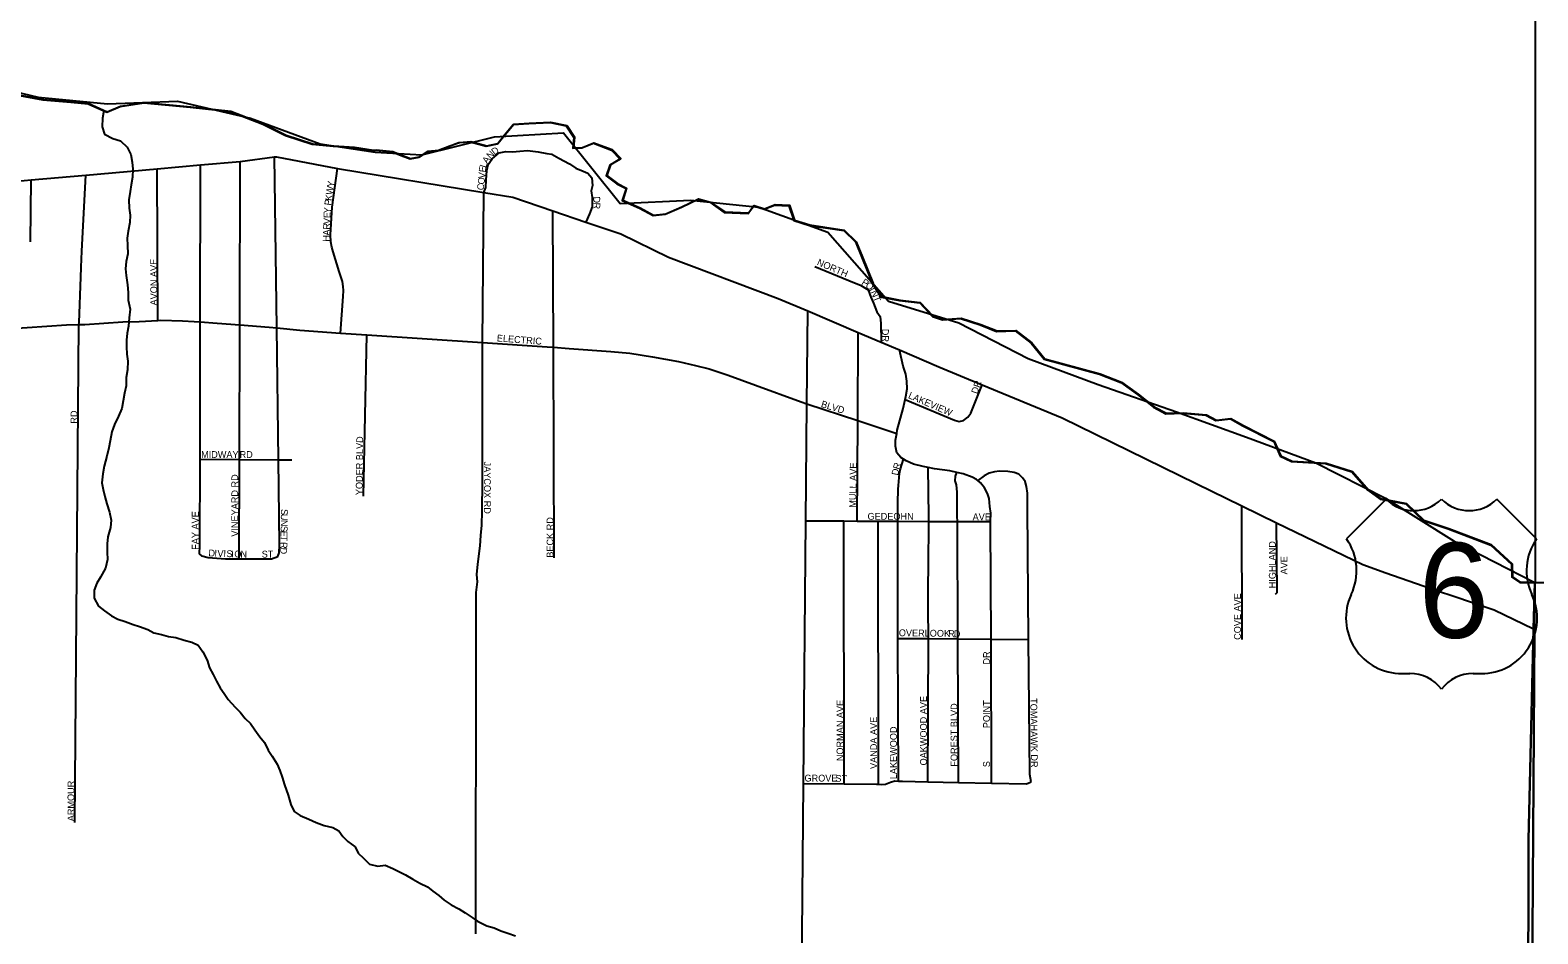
# Model space of a CAD drawing. Extents: x 1857828 to 2277390, y 930619 to 1324581.
# Drawn here: x 2103010 to 2114059, y 1274833 to 1281454 of the extents above; entities that cross this region are included whole.
import ezdxf

# ---------------------------------------------------------------- set-up
doc = ezdxf.new("R2010")
doc.units = 0
for name, color, linetype in [('GM_X_Adjacent_County', 7, 'Continuous'), ('GM_X_City_Street', 7, 'Continuous'), ('GM_X_City_Street_Text', 7, 'Continuous'), ('GM_X_Corporation', 7, 'Continuous'), ('GM_X_County', 7, 'Continuous'), ('GM_X_Major_Lake', 7, 'Continuous'), ('GM_X_Major_River', 7, 'Continuous'), ('GM_X_Minor_River', 7, 'Continuous'), ('GM_X_US_Location', 7, 'Continuous'), ('GM_X_US_Route', 7, 'Continuous'), ('GM_X_US_Shield', 7, 'Continuous')]:
    doc.layers.add(name, color=color, linetype=linetype)

msp = doc.modelspace()

# ---------------------------------------------------------------- linework, layer by layer
at = {"layer": 'GM_X_Adjacent_County'}
msp.add_lwpolyline([(2113963, 1263938), (2113963, 1264130), (2113971, 1267534), (2113985, 1272833), (2113991, 1275521), (2114028, 1277067), (2114036, 1277407), (2114102, 1277408)], dxfattribs=at)
at = {"layer": 'GM_X_City_Street'}
for points in [[(2104268, 1277602), (2104252, 1277618), (2104254, 1277676), (2104255, 1278311), (2104256, 1279189), (2104256, 1279317), (2104259, 1280468)], [(2104543, 1277581), (2104545, 1278309), (2104547, 1279295), (2104549, 1280493)], [(2104826, 1277597), (2104836, 1277625), (2104838, 1277683), (2104830, 1278307), (2104818, 1279273), (2104802, 1280525)], [(2106336, 1280265), (2106350, 1280302), (2106352, 1280356), (2106357, 1280427), (2106367, 1280469), (2106397, 1280511), (2106448, 1280556), (2106496, 1280564), (2106546, 1280562), (2106598, 1280567), (2106654, 1280573), (2106733, 1280562), (2106797, 1280550), (2106833, 1280545), (2106885, 1280517), (2106964, 1280474), (2107010, 1280442), (2107064, 1280422), (2107098, 1280407), (2107127, 1280373), (2107131, 1280315), (2107121, 1280278), (2107128, 1280228), (2107130, 1280160), (2107109, 1280108), (2107083, 1280048)], [(2103012, 1279902), (2103017, 1280357)], [(2103385, 1279715), (2103385, 1279717), (2103390, 1279835), (2103419, 1280392)], [(2103947, 1279328), (2103940, 1280439)], [(2105285, 1279235), (2105304, 1279503), (2105306, 1279547), (2105304, 1279575), (2105300, 1279613), (2105276, 1279687), (2105230, 1279830), (2105220, 1279864), (2105214, 1279902), (2105212, 1279954), (2105216, 1280036), (2105224, 1280157), (2105262, 1280440)], [(2106326, 1279165), (2106336, 1280265)], [(2106851, 1277587), (2106845, 1279131), (2106840, 1280131)], [(2103338, 1275648), (2103368, 1279297), (2103369, 1279312), (2103381, 1279645), (2103385, 1279715)], [(2108760, 1279722), (2109051, 1279604), (2109096, 1279585), (2109126, 1279567), (2109152, 1279551), (2109170, 1279497), (2109191, 1279453), (2109215, 1279391), (2109240, 1279355), (2109245, 1279305), (2109246, 1279168)], [(2108651, 1272896), (2108678, 1275934), (2108695, 1277859), (2108703, 1278717), (2108709, 1279397)], [(2102844, 1279266), (2103276, 1279294), (2103368, 1279297), (2103411, 1279298), (2103690, 1279316), (2103810, 1279320), (2103947, 1279328), (2103967, 1279329), (2104126, 1279324), (2104212, 1279320), (2104256, 1279317), (2104381, 1279307), (2104547, 1279295), (2104761, 1279279), (2104818, 1279273), (2104986, 1279256), (2105285, 1279235), (2105478, 1279223), (2106326, 1279165)], [(2105453, 1278041), (2105478, 1279223)], [(2106276, 1274833), (2106280, 1276983), (2106280, 1277187), (2106279, 1277334), (2106288, 1277412), (2106283, 1277466), (2106290, 1277542), (2106307, 1277675), (2106314, 1277751), (2106321, 1277828), (2106323, 1277930), (2106325, 1278147), (2106326, 1279165)], [(2106326, 1279165), (2106800, 1279135), (2106845, 1279131), (2106961, 1279122), (2107265, 1279100), (2107405, 1279088), (2107572, 1279061), (2107762, 1279026), (2107885, 1278997), (2107987, 1278972), (2108126, 1278927), (2108327, 1278854), (2108660, 1278731), (2108703, 1278717), (2109075, 1278594), (2109361, 1278500)], [(2109070, 1277857), (2109075, 1278594), (2109079, 1279239)], [(2110055, 1275938), (2110052, 1276992), (2110049, 1277840), (2110049, 1277854), (2110050, 1277916), (2110044, 1277964), (2110038, 1278022), (2110025, 1278060), (2110005, 1278102), (2109975, 1278138), (2109955, 1278154), (2109946, 1278162), (2109914, 1278180), (2109848, 1278203), (2109802, 1278214), (2109750, 1278226), (2109637, 1278239), (2109591, 1278249), (2109555, 1278257), (2109483, 1278274), (2109429, 1278298), (2109411, 1278310), (2109392, 1278324), (2109362, 1278358), (2109352, 1278406), (2109353, 1278450), (2109361, 1278500), (2109365, 1278524), (2109409, 1278683), (2109423, 1278749), (2109427, 1278769), (2109438, 1278825), (2109434, 1278882), (2109427, 1278934), (2109408, 1278992), (2109380, 1279111)], [(2109423, 1278749), (2109785, 1278596), (2109819, 1278586), (2109849, 1278594), (2109882, 1278619), (2109904, 1278647), (2109988, 1278856)], [(2104255, 1278311), (2104545, 1278309), (2104830, 1278307), (2104929, 1278307)], [(2109373, 1275952), (2109370, 1276998), (2109368, 1277856), (2109368, 1277992), (2109372, 1278090), (2109374, 1278118), (2109382, 1278206), (2109388, 1278241), (2109411, 1278310)], [(2109589, 1275947), (2109593, 1276996), (2109593, 1277028), (2109592, 1277188), (2109592, 1277383), (2109593, 1277523), (2109596, 1277855), (2109596, 1277892), (2109591, 1278249)], [(2109813, 1275943), (2109809, 1276994), (2109805, 1277855), (2109804, 1277894), (2109803, 1278070), (2109798, 1278124), (2109790, 1278152), (2109792, 1278187), (2109802, 1278214)], [(2110345, 1275947), (2110336, 1276001), (2110327, 1276990), (2110318, 1277954), (2110320, 1278063), (2110311, 1278111), (2110301, 1278147), (2110283, 1278175), (2110256, 1278200), (2110222, 1278212), (2110174, 1278220), (2110114, 1278223), (2110078, 1278219), (2110038, 1278209), (2110002, 1278190), (2109955, 1278154)], [(2111892, 1276989), (2111891, 1277969)], [(2108695, 1277859), (2108972, 1277858), (2109070, 1277857), (2109226, 1277857), (2109368, 1277856), (2109596, 1277855), (2109805, 1277855), (2110049, 1277854)], [(2108975, 1275931), (2108972, 1277858)], [(2109227, 1275929), (2109226, 1277857)], [(2112136, 1277321), (2112148, 1277334), (2112144, 1277845)], [(2104268, 1277602), (2104314, 1277590), (2104441, 1277581), (2104543, 1277581), (2104778, 1277581), (2104826, 1277597)], [(2109370, 1276998), (2109593, 1276996), (2109809, 1276994), (2110052, 1276992), (2110327, 1276990)], [(2108678, 1275934), (2108975, 1275931), (2109212, 1275930), (2109227, 1275929), (2109252, 1275928), (2109278, 1275930), (2109316, 1275945), (2109348, 1275953), (2109373, 1275952), (2109404, 1275951), (2109589, 1275947), (2109813, 1275943), (2110055, 1275938), (2110313, 1275933), (2110345, 1275947)]]:
    msp.add_lwpolyline(points, dxfattribs=at)
at = {"layer": 'GM_X_Corporation'}
for points in [[(2102526, 1281092), (2103070, 1280964), (2103576, 1280915), (2104090, 1280935), (2104624, 1280809), (2105136, 1280620), (2105539, 1280561), (2105881, 1280541), (2106413, 1280672), (2106919, 1280701), (2107335, 1280185), (2107849, 1280209), (2108351, 1280158), (2108857, 1279974), (2109301, 1279469), (2109815, 1279309), (2110323, 1279048), (2110837, 1278858), (2111411, 1278658), (2111923, 1278471), (2112431, 1278285), (2112943, 1278026), (2113445, 1277709), (2114036, 1277407), (2113972, 1267511)], [(2121968, 1267337), (2113971, 1267404), (2113972, 1267511), (2114036, 1277407), (2114102, 1277408)]]:
    msp.add_lwpolyline(points, dxfattribs=at)
at = {"layer": 'GM_X_County'}
msp.add_lwpolyline([(2102801, 1281000), (2103104, 1280943), (2103309, 1280926), (2103436, 1280914), (2103571, 1280853), (2103669, 1280895), (2103844, 1280922), (2104183, 1280890), (2104477, 1280859), (2104716, 1280765), (2104881, 1280682), (2105077, 1280618), (2105231, 1280605), (2105384, 1280594), (2105522, 1280573), (2105543, 1280575), (2105663, 1280563), (2105730, 1280535), (2105794, 1280511), (2105860, 1280524), (2105922, 1280564), (2105998, 1280573), (2106081, 1280603), (2106153, 1280630), (2106235, 1280636), (2106351, 1280605), (2106434, 1280621), (2106487, 1280688), (2106551, 1280763), (2106664, 1280769), (2106820, 1280778), (2106939, 1280753), (2106995, 1280667), (2106988, 1280590), (2107054, 1280593), (2107138, 1280625), (2107271, 1280576), (2107333, 1280510), (2107259, 1280466), (2107232, 1280387), (2107310, 1280327), (2107377, 1280294), (2107349, 1280205), (2107476, 1280150), (2107575, 1280096), (2107665, 1280106), (2107783, 1280157), (2107905, 1280216), (2107991, 1280193), (2108096, 1280119), (2108271, 1280112), (2108311, 1280166), (2108389, 1280143), (2108465, 1280173), (2108570, 1280168), (2108606, 1280060), (2108721, 1280024), (2108972, 1279986), (2109059, 1279902), (2109106, 1279788), (2109183, 1279595), (2109248, 1279499), (2109380, 1279474), (2109529, 1279457), (2109622, 1279357), (2109696, 1279331), (2109829, 1279342), (2109973, 1279295), (2110092, 1279247), (2110229, 1279250), (2110346, 1279160), (2110442, 1279043), (2110847, 1278933), (2111003, 1278873), (2111126, 1278784), (2111243, 1278692), (2111334, 1278644), (2111458, 1278647), (2111627, 1278634), (2111699, 1278594), (2111806, 1278607), (2111898, 1278555), (2112124, 1278440), (2112171, 1278334), (2112255, 1278294), (2112504, 1278280), (2112697, 1278219), (2112814, 1278085), (2112903, 1278019), (2113092, 1277984), (2113219, 1277862), (2113402, 1277801), (2113714, 1277682), (2113867, 1277541), (2113869, 1277446), (2113926, 1277407), (2114036, 1277407), (2114028, 1277067), (2113991, 1275521), (2113985, 1272833)], dxfattribs=at)
at = {"layer": 'GM_X_Major_Lake'}
msp.add_line((2114041, 1277410), (2114044, 1293073), dxfattribs=at)
for points in [[(2102805, 1281003), (2103108, 1280946), (2103313, 1280929), (2103440, 1280917), (2103575, 1280855)], [(2102805, 1281003), (2103108, 1280946), (2103313, 1280929), (2103440, 1280917), (2103575, 1280855)], [(2103575, 1280855), (2103673, 1280898), (2103848, 1280925), (2104188, 1280892), (2104481, 1280861), (2104721, 1280768), (2104886, 1280684), (2105081, 1280621), (2105236, 1280607), (2105388, 1280596), (2105526, 1280575), (2105547, 1280578)], [(2103575, 1280855), (2103673, 1280898), (2103848, 1280925), (2104188, 1280892), (2104481, 1280861), (2104721, 1280768), (2104886, 1280684), (2105081, 1280621), (2105236, 1280607), (2105388, 1280596), (2105526, 1280575), (2105547, 1280578)], [(2105547, 1280578), (2105668, 1280565), (2105734, 1280537), (2105798, 1280514), (2105864, 1280526), (2105926, 1280567), (2106003, 1280575), (2106085, 1280606), (2106157, 1280632), (2106239, 1280639), (2106356, 1280607), (2106438, 1280624), (2106492, 1280690), (2106555, 1280765), (2106668, 1280772), (2106824, 1280781), (2106943, 1280755), (2107000, 1280669), (2106992, 1280593), (2107058, 1280595), (2107142, 1280628), (2107275, 1280579), (2107338, 1280513), (2107264, 1280468), (2107236, 1280390), (2107315, 1280330), (2107381, 1280296), (2107353, 1280208), (2107480, 1280152), (2107579, 1280098), (2107669, 1280109), (2107787, 1280160), (2107909, 1280219), (2107996, 1280195), (2108100, 1280122), (2108275, 1280115), (2108315, 1280169), (2108393, 1280145), (2108469, 1280176), (2108574, 1280171), (2108611, 1280062), (2108725, 1280027), (2108976, 1279988), (2109063, 1279904), (2109110, 1279790), (2109187, 1279598), (2109252, 1279502), (2109385, 1279477), (2109533, 1279459), (2109626, 1279360), (2109700, 1279334), (2109833, 1279345), (2109978, 1279297), (2110096, 1279250), (2110233, 1279253), (2110350, 1279163), (2110447, 1279045), (2110851, 1278935), (2111008, 1278876), (2111131, 1278786), (2111247, 1278694), (2111338, 1278647), (2111462, 1278650), (2111631, 1278636), (2111704, 1278597), (2111810, 1278609), (2111903, 1278558), (2112128, 1278443), (2112175, 1278336), (2112259, 1278297), (2112508, 1278282), (2112701, 1278221), (2112818, 1278087), (2112907, 1278022), (2113096, 1277986), (2113223, 1277865), (2113406, 1277804), (2113718, 1277685), (2113871, 1277543), (2113874, 1277449), (2113930, 1277409), (2114041, 1277410)]]:
    msp.add_lwpolyline(points, dxfattribs=at)
at = {"layer": 'GM_X_Major_River'}
msp.add_lwpolyline([(2103575, 1280855), (2103575, 1280855)], dxfattribs=at)
at = {"layer": 'GM_X_Minor_River'}
for points in [[(2103551, 1280866), (2103540, 1280809), (2103539, 1280745), (2103554, 1280691), (2103617, 1280661), (2103673, 1280642), (2103720, 1280598), (2103749, 1280544), (2103759, 1280486), (2103762, 1280436), (2103761, 1280378), (2103751, 1280321), (2103744, 1280271), (2103734, 1280211), (2103737, 1280150), (2103744, 1280098), (2103740, 1280046), (2103729, 1279981), (2103722, 1279929), (2103724, 1279877), (2103725, 1279815), (2103714, 1279760), (2103708, 1279706), (2103715, 1279656), (2103724, 1279589), (2103729, 1279531), (2103729, 1279475), (2103742, 1279411), (2103737, 1279346), (2103731, 1279286), (2103720, 1279234), (2103717, 1279183), (2103717, 1279133), (2103718, 1279079), (2103725, 1279029), (2103723, 1278966), (2103714, 1278910), (2103713, 1278848), (2103701, 1278795), (2103692, 1278739), (2103682, 1278683), (2103657, 1278626), (2103628, 1278565), (2103610, 1278511), (2103597, 1278446), (2103587, 1278394), (2103572, 1278332), (2103553, 1278259), (2103542, 1278203), (2103536, 1278138), (2103545, 1278088), (2103558, 1278038), (2103572, 1277984), (2103591, 1277922), (2103604, 1277864), (2103600, 1277811), (2103579, 1277741), (2103574, 1277691), (2103575, 1277630), (2103577, 1277576), (2103562, 1277512), (2103526, 1277447), (2103499, 1277402), (2103479, 1277350), (2103480, 1277292), (2103511, 1277234), (2103556, 1277200), (2103606, 1277164), (2103653, 1277139), (2103707, 1277121), (2103764, 1277100), (2103812, 1277084), (2103873, 1277063), (2103917, 1277039), (2103974, 1277026), (2104024, 1277012), (2104078, 1277005), (2104139, 1276985), (2104195, 1276970), (2104242, 1276948), (2104276, 1276900), (2104307, 1276839), (2104324, 1276782), (2104351, 1276734), (2104377, 1276685), (2104402, 1276635), (2104433, 1276593), (2104462, 1276549), (2104512, 1276495), (2104549, 1276457), (2104586, 1276410), (2104624, 1276374), (2104657, 1276328), (2104694, 1276276), (2104728, 1276234), (2104755, 1276180), (2104784, 1276134), (2104821, 1276076), (2104841, 1276030), (2104856, 1275980), (2104873, 1275926)], [(2104873, 1275926), (2104902, 1275848), (2104921, 1275780), (2104944, 1275730), (2104990, 1275699), (2105053, 1275673), (2105107, 1275650), (2105164, 1275628), (2105228, 1275613), (2105273, 1275589), (2105301, 1275547), (2105338, 1275509), (2105391, 1275471)], [(2105391, 1275471), (2105415, 1275424), (2105454, 1275388), (2105497, 1275344), (2105558, 1275330), (2105558, 1275330)], [(2105558, 1275330), (2105611, 1275336), (2105667, 1275313), (2105712, 1275289), (2105760, 1275265), (2105815, 1275234), (2105865, 1275204), (2105922, 1275178), (2105962, 1275145), (2106004, 1275113), (2106045, 1275079), (2106095, 1275045), (2106152, 1275016), (2106198, 1274988), (2106249, 1274954), (2106289, 1274925), (2106356, 1274893), (2106410, 1274876), (2106460, 1274854), (2106511, 1274838), (2106567, 1274819)]]:
    msp.add_lwpolyline(points, dxfattribs=at)
at = {"layer": 'GM_X_US_Route'}
for points in [[(2102707, 1280329), (2103017, 1280357), (2103419, 1280392), (2103940, 1280439), (2104259, 1280468), (2104549, 1280493), (2104802, 1280525), (2104815, 1280526), (2105262, 1280440), (2106336, 1280265), (2106548, 1280231), (2106840, 1280131), (2107083, 1280048), (2107338, 1279962), (2107688, 1279791), (2108491, 1279489), (2108709, 1279397), (2109079, 1279239), (2109246, 1279168), (2109380, 1279111), (2109670, 1278988), (2109988, 1278856), (2110573, 1278613), (2111556, 1278132), (2111891, 1277969), (2112144, 1277845), (2112776, 1277538), (2112945, 1277479), (2113331, 1277345), (2113437, 1277310), (2113437, 1277310)], [(2113437, 1277310), (2113740, 1277208), (2114028, 1277067)]]:
    msp.add_lwpolyline(points, dxfattribs=at)
at = {"layer": 'GM_X_US_Shield'}
for p, q in [((2112947, 1278017), (2112657, 1277727)), ((2114050, 1277727), (2113759, 1278017)), ((2113063, 1276741), (2113121, 1276741)), ((2113585, 1276741), (2113643, 1276741))]:
    msp.add_line(p, q, dxfattribs=at)
for centre, radius, start, end in [((2113150, 1278224), 290, 225.573, 314.427), ((2113556, 1278224), 290, 225.573, 314.427), ((2112325, 1277494), 406, 334.5471, 35.0009), ((2114382, 1277494), 406, 144.9991, 205.4529), ((2113059, 1277147), 406, 154.8319, 270.6383), ((2113648, 1277147), 406, 269.3617, 25.1681), ((2113121, 1276451), 290, 36.8699, 90), ((2113585, 1276451), 290, 90, 143.1301)]:
    msp.add_arc(centre, radius, start, end, dxfattribs=at)

# ---------------------------------------------------------------- texts
at = {"layer": 'GM_X_City_Street_Text'}
for s, rotation, p in [('D', 36.4677, (2106413, 1280536)), ('L', 72.7828, (2106351, 1280442)), ('A', 55.3947, (2106360, 1280472)), ('N', 44.8918, (2106383, 1280507)), ('O', 85.1958, (2106340, 1280322)), ('V', 85.4999, (2106344, 1280366)), ('E', 82.3259, (2106347, 1280410)), ('K', 81.3568, (2105220, 1280201)), ('W', 81.3503, (2105226, 1280245)), ('Y', 81.3568, (2105235, 1280301)), ('C', 78.2376, (2106331, 1280277)), ('Y', 87.1136, (2105211, 1280111)), ('P', 81.9395, (2105215, 1280167)), ('D', 272.8864, (2107137, 1280234)), ('R', 267.8385, (2107139, 1280192)), ('R', 87.9598, (2105207, 1279992)), ('V', 87.9452, (2105209, 1280032)), ('E', 87.9581, (2105210, 1280076)), ('H', 87.9452, (2105204, 1279904)), ('A', 87.9661, (2105206, 1279948)), ('AVON AVE', 90, (2103941, 1279437)), ('NORTH', 336.6385, (2108772, 1279736)), ('P', 327.6587, (2109099, 1279595)), ('O', 320.0434, (2109127, 1279577)), ('I', 299.2626, (2109158, 1279553)), ('N', 292.946, (2109168, 1279535)), ('T', 292.3593, (2109185, 1279494)), ('DR', 270, (2109253, 1279266)), ('ELECTRIC', 355.6702, (2106429, 1279174)), ('DR', 70.568, (2109952, 1278785)), ('BLVD', 343.0066, (2108802, 1278694)), ('LAKEVIEW', 336.5962, (2109441, 1278760)), ('RD', 90, (2103356, 1278571)), ('YODER BLVD', 89.3566, (2105446, 1278047)), ('MIDWAY', 0, (2104263, 1278320)), ('RD', 0, (2104545, 1278320)), ('JAYCOX RD', 270, (2106336, 1278293)), ('MULL AVE', 89.1935, (2109063, 1277955)), ('R', 72.0721, (2109379, 1278231)), ('VINEYARD RD', 90, (2104535, 1277743)), ('D', 79.0286, (2109371, 1278189)), ('FAY AVE', 90, (2104245, 1277647)), ('S', 269.0707, (2104849, 1277946)), ('S', 269.1027, (2104847, 1277823)), ('U', 269.0823, (2104848, 1277911)), ('N', 269.0823, (2104848, 1277867)), ('BECK RD', 90, (2106845, 1277589)), ('GEDEOHN', 0, (2109147, 1277867)), ('AVE', 0, (2109917, 1277863)), ('T', 269.1027, (2104846, 1277752)), ('E', 269.0707, (2104846, 1277787)), ('HIGHLAND', 90, (2112138, 1277365)), ('D', 357.8142, (2104316, 1277599)), ('I', 357.8008, (2104360, 1277597)), ('V', 357.8085, (2104382, 1277596)), ('I', 357.7269, (2104426, 1277595)), ('S', 357.8199, (2104448, 1277594)), ('I', 357.8142, (2104483, 1277592)), ('O', 358.3039, (2104506, 1277592)), ('N', 359.7337, (2104551, 1277590)), ('ST', 0, (2104707, 1277590)), ('D', 268.0763, (2104844, 1277664)), ('R', 269.0767, (2104845, 1277704)), ('AVE', 90, (2112224, 1277466)), ('COVE AVE', 90, (2111883, 1276987)), ('OVERLOOK', 359.2466, (2109376, 1277014)), ('R', 356.5979, (2109737, 1277009)), ('D', 357.5562, (2109778, 1277007)), ('DR', 90, (2110044, 1276806)), ('NORMAN AVE', 90, (2108970, 1276098)), ('OAKWOOD AVE', 90, (2109582, 1276067)), ('FOREST BLVD', 90, (2109806, 1276058)), ('POINT', 90, (2110044, 1276340)), ('TOMAHAWK DR', 270.5352, (2110340, 1276560)), ('VANDA AVE', 90, (2109217, 1276041)), ('LAKEWOOD', 90, (2109362, 1275966)), ('S', 90, (2110044, 1276054)), ('ARMOUR', 90, (2103334, 1275658)), ('GROVE', 0, (2108685, 1275949)), ('ST', 356.4262, (2108910, 1275949))]:
    msp.add_text(s, height=50, rotation=rotation, dxfattribs=at).set_placement(p)
at = {"layer": 'GM_X_US_Location'}
for s in ['0', '/']:
    msp.add_text(s, height=1, dxfattribs=at).set_placement((2113353, 1277345))
msp.add_text('6', height=1, rotation=0, dxfattribs=at).set_placement((2113252, 1277138))
at = {"layer": 'GM_X_US_Shield'}
msp.add_text('6', height=696, dxfattribs=at).set_placement((2113185, 1277002))

doc.saveas('drawing.dxf')
